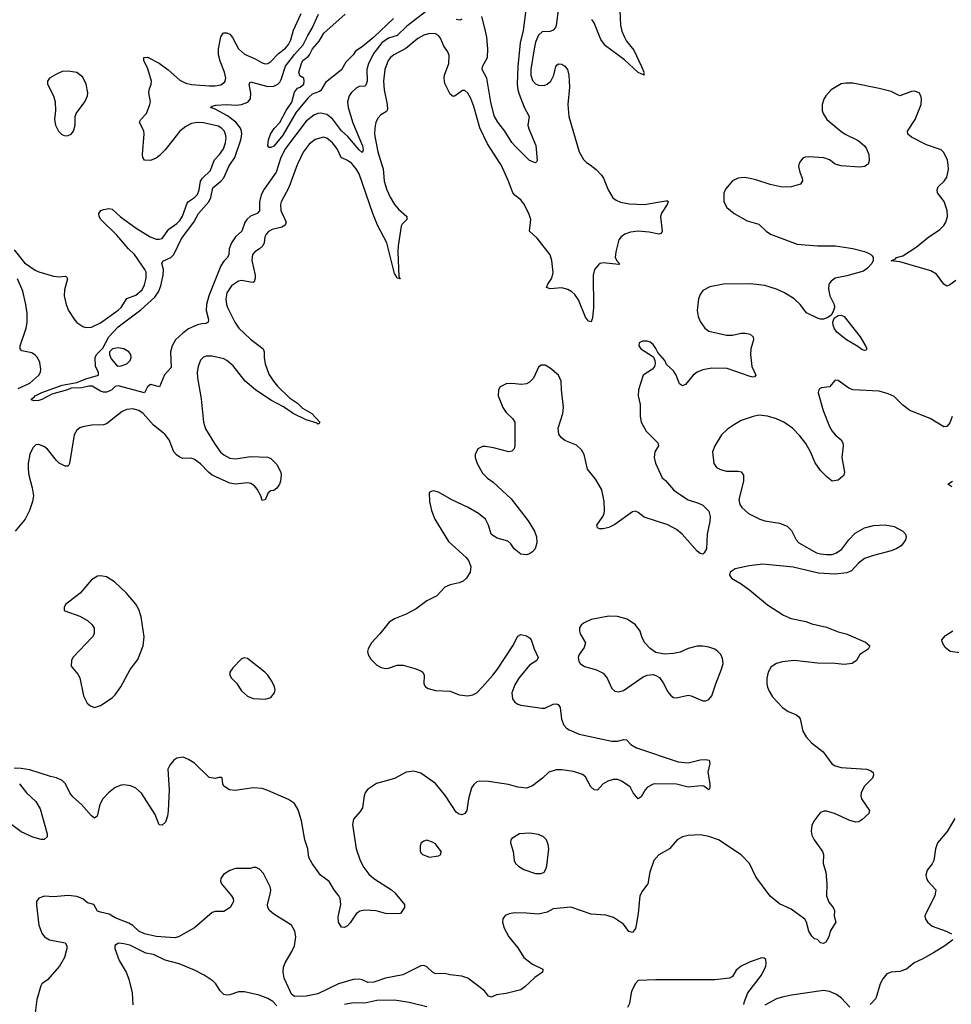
# Model space of a CAD drawing. Header units: inches. Extents: x 1449094 to 1618372, y 389908 to 534307.
# Tile 442 of 494: x 1571400 to 1577740, y 504292 to 510988. Entities that reach past the tile are written whole.
import ezdxf

# ---------------------------------------------------------------- set-up
doc = ezdxf.new("R2010")
doc.units = ezdxf.units.IN
doc.header["$MEASUREMENT"] = 0
doc.layers.add('B5570', color=7, linetype='Continuous')
doc.layers.add('B5571', color=7, linetype='Continuous')

msp = doc.modelspace()

# ---------------------------------------------------------------- linework, layer by layer
at = {"layer": 'B5570', "color": 5}
for points, elevation in [([(1571362.2, 509422.2), (1571433.9, 509333.9), (1571504.8, 509284.8), (1571530, 509272.3), (1571630, 509242.8), (1571670, 509239), (1571710, 509244.4), (1571719, 509239), (1571726.2, 509226.2), (1571706, 509150), (1571702.3, 509110), (1571715.7, 509050), (1571731.9, 509010), (1571770, 508951.9), (1571790, 508929.4), (1571830, 508900.9), (1571850, 508894.6), (1571890, 508896.3), (1571950, 508926), (1572070, 509012.2), (1572090, 509031.1), (1572129, 509091), (1572190, 509114.4), (1572232.7, 509150), (1572250, 509183.7), (1572262, 509230), (1572259.9, 509270), (1572251.2, 509290), (1572182.3, 509390), (1572141.4, 509430), (1572061.4, 509521.4), (1571951.5, 509630), (1571941.1, 509650), (1571938.7, 509670), (1571942.5, 509677.5), (1571952.3, 509690), (1571970, 509697.7), (1572010, 509704.4), (1572030, 509698.9), (1572086, 509646), (1572192.4, 509570), (1572288.9, 509510), (1572330, 509495.6), (1572350, 509494.2), (1572370, 509500.8), (1572416.2, 509563.8), (1572470, 509601.2), (1572490, 509621.4), (1572507.9, 509652.1), (1572540.7, 509739.3), (1572550, 509751.4), (1572590, 509777.6), (1572610, 509798), (1572622.7, 509830), (1572631.5, 509890), (1572644.1, 509910), (1572698.2, 509961.8), (1572712.5, 510000)], 480), ([(1576702.7, 510000), (1576700.5, 509990), (1576708.5, 509950), (1576725.3, 509910), (1576728.2, 509891.8), (1576714, 509870), (1576649.3, 509850.7), (1576590, 509849.9), (1576506.7, 509866.7), (1576410, 509898.7), (1576370, 509907.2), (1576330, 509913.7), (1576288.9, 509911.1), (1576250, 509892.3), (1576203.8, 509836.2), (1576192.3, 509807.7), (1576192.7, 509750), (1576212.7, 509710), (1576261.6, 509670), (1576350, 509620.2), (1576430, 509596.2), (1576479.7, 509550), (1576510, 509528.2), (1576690, 509462), (1576830, 509450.2), (1576951.1, 509448.9), (1577070, 509432.6), (1577150, 509410.3), (1577190, 509392.4), (1577201.4, 509381.4), (1577208.4, 509370), (1577208.7, 509350), (1577199.5, 509330), (1577170, 509297.7), (1577141.4, 509278.6), (1577030, 509246.2), (1576950, 509230.8), (1576921.6, 509210), (1576906, 509190), (1576903.7, 509156.3), (1576912.3, 509110), (1576942.3, 509050), (1576944, 509030), (1576936.6, 509003.4), (1576921.2, 508978.8), (1576898.5, 508961.5), (1576870, 508951.1), (1576850, 508951.2), (1576830, 508957.5), (1576754.6, 508994.6), (1576711.1, 509050), (1576670, 509088.4), (1576605.1, 509130), (1576550, 509156), (1576470, 509179), (1576370, 509192.2), (1576190, 509188.6), (1576096, 509170), (1576050, 509147), (1576030, 509119.3), (1576020.3, 509090), (1576011.4, 509010), (1576017.3, 508970), (1576030, 508936.3), (1576062.4, 508890), (1576090.8, 508870), (1576210, 508842.2), (1576250, 508842.8), (1576310, 508856.1), (1576336.9, 508856.9), (1576370.2, 508850.2), (1576390.4, 508830), (1576394, 508810), (1576376, 508750), (1576372.9, 508710), (1576382.4, 508630), (1576410.5, 508570), (1576401, 508559), (1576390, 508556), (1576370, 508560.5), (1576215.7, 508615.7), (1576110, 508618), (1576050, 508606), (1576009.5, 508590.5), (1575983.6, 508570), (1575930, 508506.6), (1575910, 508497.6), (1575890, 508512.3), (1575868.3, 508570), (1575850, 508600.9), (1575802.4, 508642.4), (1575789.3, 508670), (1575743.9, 508723.9), (1575730, 508752.7), (1575710, 508778), (1575690, 508794), (1575670, 508802), (1575638.5, 508801.5), (1575616, 508790), (1575614, 508770), (1575626, 508750), (1575702.9, 508702.9), (1575712.5, 508692.5), (1575722.4, 508670), (1575724.4, 508650), (1575720.5, 508630), (1575706, 508610), (1575643.7, 508570), (1575610.4, 508470), (1575608.9, 508430), (1575622.8, 508370), (1575623.2, 508290), (1575630.2, 508250), (1575663.2, 508190), (1575741.7, 508110), (1575747, 508090), (1575722.8, 508050), (1575716.9, 508010), (1575727.7, 507972.3), (1575772.1, 507872.1), (1575794.4, 507854.4), (1575850, 507790.2), (1575876.9, 507770), (1575950, 507722.7), (1576020.2, 507700.2), (1576050, 507686), (1576090, 507646.4), (1576099.3, 507610), (1576095.9, 507575.9), (1576078.6, 507490), (1576074.7, 507390), (1576059, 507361), (1576050, 507352), (1576030, 507357.6), (1576010, 507373), (1575908.6, 507490), (1575870, 507521.6), (1575810, 507552.3), (1575650, 507605.6), (1575610, 507636.2), (1575590, 507645.6), (1575570, 507640.5), (1575450, 507555.1), (1575410, 507535.1), (1575370, 507524.4), (1575346, 507526), (1575332, 507532), (1575327.8, 507550), (1575368.2, 507610), (1575378, 507630), (1575380.5, 507650), (1575377.2, 507710), (1575362, 507790), (1575320, 507860), (1575265.1, 507930), (1575240.7, 508030), (1575222.8, 508062.8), (1575190, 508093.3), (1575110, 508125.1), (1575085.7, 508145.7), (1575069.8, 508169.8), (1575063.5, 508210), (1575095.8, 508310), (1575101.3, 508350), (1575087.8, 508470), (1575085.6, 508530), (1575067, 508570), (1575010, 508618.4), (1574977.2, 508637.2), (1574950, 508638), (1574930, 508624), (1574896.3, 508550), (1574870, 508522), (1574850, 508511.8), (1574814.2, 508505.8), (1574750, 508513.6), (1574710, 508511.8), (1574670.8, 508490), (1574658, 508470), (1574656.4, 508430), (1574688.7, 508350), (1574710, 508317.1), (1574754.7, 508274.7), (1574768.8, 508250), (1574769, 508091), (1574764.9, 508070), (1574750, 508053.6), (1574730, 508049.8), (1574624.1, 508075.9), (1574570, 508086), (1574550, 508085.2), (1574518, 508070), (1574498.8, 508030), (1574499.1, 508010), (1574512.7, 507970), (1574550, 507904.4), (1574583.1, 507870), (1574622.3, 507842.3), (1574745.3, 507730), (1574860.3, 507580.3), (1574902.6, 507510), (1574918, 507470), (1574918.3, 507430), (1574907.4, 507390), (1574890.1, 507369.9), (1574870, 507355.6), (1574848.4, 507348.5), (1574810, 507354), (1574766, 507390), (1574743.3, 507423.3), (1574721.6, 507441.6), (1574650, 507461.6), (1574619.7, 507479.7), (1574609.6, 507490), (1574589.5, 507550.5), (1574569.7, 507590), (1574522.6, 507630), (1574451.5, 507670), (1574341.7, 507721.7), (1574250, 507773.6), (1574215.3, 507784.7), (1574199.8, 507780.2), (1574187.7, 507770), (1574188.4, 507711.6), (1574203.2, 507650), (1574224.7, 507590), (1574319.3, 507439.3), (1574438, 507330), (1574453.4, 507310), (1574470.8, 507270), (1574466.8, 507230), (1574440.7, 507190), (1574418.8, 507170), (1574390, 507157), (1574330, 507143.7), (1574292.5, 507127.5), (1574238.8, 507070), (1574170, 507035.1), (1574099, 506981), (1574030, 506945.3), (1573950, 506912.3), (1573915.5, 506890), (1573851.7, 506810), (1573794, 506750), (1573771.6, 506710), (1573767.6, 506690), (1573771.8, 506670), (1573790, 506639.3), (1573830, 506598), (1573861.1, 506581.1), (1573890, 506575.6), (1573910, 506577.7), (1573970, 506597.3), (1574010, 506598.6), (1574090, 506575.8), (1574130, 506559.5), (1574143.8, 506550), (1574153.7, 506530), (1574151.5, 506470), (1574161.7, 506450), (1574179.6, 506439.6), (1574230, 506426.7), (1574330, 506420.2), (1574390, 506395.3), (1574450, 506388.8), (1574483.2, 506396.8), (1574510, 506410.2), (1574550.8, 506450), (1574619.8, 506530), (1574651.9, 506570), (1574756.2, 506730), (1574790, 506794.8), (1574810, 506807.3), (1574850, 506798), (1574870, 506784), (1574880.5, 506770), (1574900.4, 506710), (1574927.7, 506650), (1574918.8, 506630), (1574870, 506598), (1574796.9, 506510), (1574770, 506464.2), (1574750.2, 506410), (1574754.3, 506370), (1574770, 506345.3), (1574790, 506331.7), (1574810, 506325.8), (1574954, 506306), (1574973.6, 506306.4), (1575030, 506333.4), (1575050, 506335.5), (1575064.7, 506330), (1575079.3, 506310), (1575086.3, 506230), (1575102.3, 506190), (1575120.3, 506170), (1575138.6, 506158.6), (1575208.5, 506128.5), (1575430, 506080.7), (1575470, 506080.7), (1575510, 506091.8), (1575530, 506090.5), (1575558.2, 506058.2), (1575596.6, 506036.6), (1575880.9, 505941), (1575950, 505932.8), (1576030, 505953.4), (1576070, 505957.3), (1576091, 505951), (1576096, 505930), (1576082.8, 505870), (1576096.3, 505790), (1576095.9, 505764.1), (1576090.6, 505749.4), (1576054.7, 505774.7), (1576038, 505778), (1575950, 505768.2), (1575870, 505789.7), (1575730, 505791.2), (1575710, 505788.2), (1575671.7, 505768.3), (1575655.5, 505750), (1575630, 505702), (1575610, 505689), (1575574, 505730), (1575554, 505770), (1575495.1, 505810), (1575470, 505819.7), (1575439.6, 505820.4), (1575402.8, 505810), (1575370.7, 505790), (1575332.1, 505747.9), (1575310, 505749.4), (1575287.6, 505770), (1575250, 505838), (1575230, 505855.1), (1575170, 505874.2), (1575090, 505885.4), (1575050, 505886), (1575001, 505870), (1574958.8, 505830), (1574890, 505777.2), (1574850, 505762), (1574790, 505767.3), (1574726.5, 505786.5), (1574590, 505807.6), (1574530.5, 505809.5), (1574510, 505803.7), (1574490, 505786), (1574475.3, 505764.7), (1574454.9, 505690), (1574443.1, 505610), (1574430.2, 505589.8), (1574410, 505580.5), (1574390, 505584.4), (1574370, 505598.9), (1574298, 505710), (1574230, 505793.3), (1574130, 505863.5), (1574082, 505878), (1574030, 505871.2), (1573950, 505826.9), (1573827.5, 505792.5), (1573767, 505753), (1573751.7, 505730), (1573744.9, 505710), (1573732.8, 505627.2), (1573718, 505602), (1573672.7, 505550), (1573665.3, 505514.8), (1573689.2, 505350), (1573716.5, 505270), (1573742, 505222), (1573777.3, 505177.3), (1573810, 505146), (1573930.3, 505070), (1573954, 505050), (1574018, 504970), (1574018, 504950), (1573992, 504910), (1573974, 504906), (1573890, 504909.7), (1573827.2, 504927.2), (1573750, 504932.8), (1573714.9, 504925.1), (1573690, 504906.6), (1573650, 504846.6), (1573630, 504826), (1573610, 504814), (1573590, 504815.3), (1573569.2, 504850), (1573567.3, 504887.3), (1573585.3, 504970), (1573580.3, 505010), (1573572, 505030), (1573541, 505070), (1573506.3, 505126.3), (1573446.2, 505170), (1573389.7, 505250), (1573367.2, 505290), (1573361.8, 505350), (1573339.7, 505410), (1573318.8, 505538.8), (1573295.2, 505615.2), (1573270, 505656.9), (1573230, 505685.1), (1573090, 505746.4), (1573050, 505759.2), (1572990, 505764.4), (1572866.6, 505746.6), (1572828, 505750), (1572790, 505775.3), (1572782.7, 505790), (1572779, 505830), (1572774.5, 505834.5), (1572754.5, 505834.5), (1572730, 505827.6), (1572690, 505834), (1572590, 505931.8), (1572550, 505956), (1572512, 505972), (1572470, 505964.5), (1572450, 505952.3), (1572421.5, 505918.5), (1572409, 505891), (1572417.8, 505750), (1572410, 505608), (1572405.4, 505570), (1572393.4, 505530), (1572370, 505508.8), (1572350, 505512), (1572321.8, 505581.8), (1572230, 505727.2), (1572190, 505760.4), (1572157.5, 505777.5), (1572110, 505784.2), (1572090, 505782), (1572050, 505765.1), (1572004.2, 505730), (1571966.3, 505690), (1571946.7, 505650), (1571927.9, 505572.1), (1571910, 505557.2), (1571890, 505572.3), (1571821.3, 505650), (1571762.2, 505702.2), (1571741.6, 505730), (1571712.3, 505790), (1571690, 505812.7), (1571651.5, 505831.5), (1571610, 505840.7), (1571470, 505887), (1571410, 505896), (1571362.8, 505897.2)], 520), ([(1573289.5, 510000), (1573232.7, 509847.3), (1573180.2, 509750), (1573174.5, 509730), (1573177.3, 509690), (1573212.8, 509610), (1573207.6, 509590), (1573183.1, 509576.9), (1573118.5, 509561.5), (1573092.9, 509547.2), (1573076.9, 509530), (1573068.3, 509511.6), (1573063, 509470), (1573055, 509450), (1573032.8, 509430), (1573000.3, 509410), (1572985.4, 509390), (1572979, 509350), (1573002.1, 509250), (1573002.2, 509230), (1572994.9, 509205.1), (1572990, 509201.1), (1572970, 509202.2), (1572910, 509214.2), (1572890, 509209.8), (1572841.4, 509178.6), (1572809.3, 509130), (1572802.8, 509090), (1572807.9, 509050), (1572814, 509030), (1572865.2, 508930), (1572892.4, 508890), (1572970, 508814.4), (1573056.9, 508750), (1573064.2, 508730), (1573063.5, 508690), (1573071.5, 508648.5), (1573096.7, 508576.7), (1573126.7, 508530), (1573155.5, 508495.5), (1573235.8, 508415.8), (1573290, 508379.5), (1573325.9, 508345.9), (1573387.3, 508310), (1573442, 508250), (1573438, 508242), (1573430, 508238), (1573424, 508244), (1573350, 508266.2), (1573261.6, 508310), (1573194.6, 508354.6), (1573110, 508400.3), (1573005.6, 508470), (1572934.6, 508530), (1572852.9, 508632.9), (1572810.9, 508670), (1572790, 508682), (1572710, 508699.8), (1572670, 508700.5), (1572650, 508693), (1572630, 508671.8), (1572614, 508630), (1572608.3, 508590), (1572610, 508552), (1572636.2, 508410), (1572650.7, 508250), (1572664.8, 508204.8), (1572725.2, 508105.2), (1572767.6, 508047.6), (1572790, 508027.9), (1572830, 508005), (1572870, 508000.5), (1572970, 508017.1), (1573090, 508013.2), (1573110, 508003.9), (1573150, 507963.7), (1573177.2, 507910), (1573180.2, 507890), (1573175.5, 507850), (1573168.7, 507830), (1573150, 507802), (1573130, 507787), (1573110, 507782.7), (1573091, 507770), (1573070, 507722), (1573050, 507718), (1573041.6, 507750), (1573015.7, 507795.7), (1572997.4, 507817.4), (1572973.3, 507833.3), (1572950, 507837.4), (1572870, 507828), (1572830, 507835.3), (1572710, 507891), (1572684.9, 507910), (1572630, 507967.4), (1572590, 507997.7), (1572570, 508005.7), (1572510, 508004), (1572490, 508012), (1572467.5, 508027.5), (1572449.5, 508049.5), (1572417, 508130), (1572388.9, 508170), (1572310, 508230.8), (1572240.8, 508310), (1572210, 508329.1), (1572170, 508341.9), (1572130, 508337.2), (1572097.7, 508322.3), (1571990, 508239.4), (1571970, 508232.3), (1571890, 508229.8), (1571830, 508218.7), (1571808.6, 508211.4), (1571790, 508196.9), (1571770, 508164), (1571739.5, 507970), (1571730, 507952.3), (1571710, 507951.3), (1571670, 507972.8), (1571649.8, 507989.8), (1571590, 508067.8), (1571570, 508083), (1571530, 508098.7), (1571510, 508095.6), (1571490, 508077), (1571470, 508032.3), (1571458.6, 507970), (1571457.6, 507930), (1571463.5, 507890), (1571484.9, 507804.9), (1571493.4, 507750), (1571488.3, 507710), (1571466.2, 507650), (1571436.9, 507590), (1571370.2, 507510)], 480), ([(1573160.6, 510000), (1573145, 509950), (1573063.6, 509836.4), (1573043.9, 509796.1), (1573032.1, 509750), (1573033, 509687), (1573016.4, 509670), (1572970, 509651.6), (1572945, 509630), (1572931.8, 509608.2), (1572912.9, 509550), (1572870, 509512), (1572841.6, 509470), (1572826.6, 509430), (1572822.6, 509390), (1572814.9, 509370), (1572790, 509346.2), (1572770, 509314.8), (1572686.5, 509110), (1572670.8, 509050.8), (1572670.1, 509010.1), (1572684.9, 508950), (1572684, 508930), (1572670, 508920.7), (1572640.7, 508919.3), (1572610, 508911.5), (1572550, 508884.4), (1572510, 508856), (1572461.3, 508810), (1572438, 508770), (1572426, 508730), (1572430, 508622), (1572386.7, 508573.3), (1572350.8, 508490), (1572290, 508506), (1572270.8, 508490), (1572250, 508449.4), (1572070, 508497.2), (1572050, 508494), (1572026.8, 508470), (1572010, 508460.7), (1571990, 508454.5), (1571970, 508454.5), (1571950, 508460.9), (1571894.5, 508494.5), (1571870, 508496.2), (1571823.9, 508483.9), (1571750, 508482), (1571724.7, 508470), (1571618.9, 508441.1), (1571550, 508405.1), (1571530, 508398.5), (1571495.5, 508395.5), (1571481.5, 508401.5), (1571480.9, 508410), (1571499.2, 508420.8), (1571505.4, 508430), (1571550, 508452), (1571690, 508503), (1571790, 508520.4), (1571850, 508545.5), (1571937.2, 508570), (1571937.2, 508590), (1571917.2, 508630), (1571914, 508690), (1571924, 508710), (1571966, 508754), (1572006.4, 508830), (1572070, 508899.7), (1572225.8, 509014.2), (1572318.9, 509101.1), (1572344.1, 509136), (1572361.3, 509178.7), (1572377.3, 509250), (1572379.8, 509290), (1572368.7, 509330), (1572374.7, 509345.2), (1572429.4, 509370.6), (1572448.6, 509391.4), (1572501.1, 509498.9), (1572584.8, 509610), (1572618, 509670), (1572687.7, 509750), (1572700.5, 509779.5), (1572715.5, 509844.5), (1572770, 509889.6), (1572790, 509912.8), (1572822.6, 509990), (1572829.4, 510000)], 460), ([(1573864.6, 510000), (1573872.7, 509972.7), (1573880.7, 509890), (1573897.9, 509830), (1573920.3, 509780.3), (1573950.1, 509730.1), (1573978.3, 509698.3), (1574033.7, 509650), (1574034.4, 509630), (1574002.6, 509597.4), (1573996.3, 509583.7), (1573976, 509450), (1573973, 509410), (1573981.4, 509241.4), (1573990, 509226), (1573970, 509229.2), (1573950, 509262.7), (1573898.2, 509470), (1573836.2, 509590), (1573803.7, 509670), (1573710, 509940.4), (1573690, 509974.2), (1573668.2, 510000)], 480), ([(1575281.6, 510000), (1575323.8, 509970), (1575359.3, 509930), (1575372.7, 509910), (1575404.4, 509830), (1575437.2, 509777.2), (1575459.7, 509759.7), (1575487.7, 509747.7), (1575550, 509735.9), (1575650, 509730.2), (1575796.5, 509756.5), (1575810, 509756.3), (1575813.7, 509750), (1575805.7, 509730), (1575767.2, 509672.8), (1575760.6, 509650), (1575772, 509550), (1575765.8, 509534.2), (1575750, 509528.5), (1575683.8, 509543.8), (1575610, 509549.2), (1575556.4, 509543.6), (1575518.7, 509530), (1575492.6, 509510), (1575476.9, 509490), (1575456.4, 509410), (1575453, 509370), (1575465.5, 509345.5), (1575481, 509330), (1575476.3, 509323.7), (1575370, 509334.6), (1575350, 509329.8), (1575338.3, 509321.7), (1575311.8, 509290), (1575303.5, 509250), (1575305.2, 509030), (1575299.1, 508960.9), (1575290, 508933.6), (1575270, 508937.7), (1575250, 508965.7), (1575202.8, 509082.8), (1575178.6, 509118.6), (1575158.1, 509138.1), (1575130, 509153.3), (1575090, 509164.8), (1575010, 509157.7), (1574985.6, 509165.6), (1574994.3, 509190), (1575021.2, 509230), (1575030.6, 509269.4), (1575022, 509350), (1575009.3, 509389.3), (1574922.1, 509502.1), (1574869.8, 509549.8), (1574877.8, 509630), (1574864.5, 509670), (1574830, 509735.1), (1574810, 509761.7), (1574771.5, 509791.5), (1574756.4, 509810), (1574727.7, 509890), (1574675.6, 510000)], 480), ([(1577165.4, 510000), (1577150.3, 509989.7), (1577114.7, 509985.3), (1576990, 509993.7), (1576966.5, 510000)], 520), ([(1577770, 509214), (1577730, 509184), (1577710, 509175.3), (1577690, 509188.7), (1577638, 509258), (1577601, 509281), (1577390, 509341.2), (1577330, 509348), (1577359, 509361), (1577368, 509370), (1577410, 509382.8), (1577500.1, 509439.9), (1577586, 509510), (1577660.4, 509559.6), (1577690, 509587.7), (1577703.6, 509610), (1577714, 509650), (1577712.1, 509690), (1577690.7, 509750.7), (1577645.6, 509810), (1577642.9, 509830), (1577649.7, 509850.3), (1577692.3, 509890), (1577710, 509918), (1577721.3, 509970), (1577717.6, 510000)], 520), ([(1571390, 508479.8), (1571470, 508516.6), (1571531.5, 508570), (1571541.1, 508590), (1571544.1, 508610), (1571537.1, 508657.1), (1571520.4, 508690), (1571506.6, 508706.6), (1571482.6, 508722.6), (1571415.1, 508735.1), (1571403.6, 508750), (1571403.5, 508770), (1571443.7, 508890), (1571451.2, 508928.8), (1571450.5, 508990), (1571442.9, 509050), (1571421.5, 509141.5), (1571386, 509226)], 480), ([(1577746.4, 508290), (1577730, 508245.2), (1577710, 508220.9), (1577690, 508218), (1577596.6, 508276.6), (1577458, 508330), (1577410, 508365.6), (1577350, 508424.7), (1577310, 508444.4), (1577250, 508460.4), (1577070, 508469.7), (1577042.8, 508482.8), (1576970, 508533.2), (1576950, 508535.3), (1576911, 508490), (1576856, 508484), (1576842.8, 508477.2), (1576835.3, 508464.7), (1576834, 508450), (1576867.8, 508330), (1576910, 508221.6), (1576930, 508188.4), (1576950, 508164.9), (1576991.3, 508131.3), (1577002.4, 508110), (1577004.9, 508090), (1576996, 508010), (1577013.4, 507910), (1577007.7, 507890), (1576999.9, 507880.1), (1576970, 507855.1), (1576930, 507849.3), (1576895.6, 507875.6), (1576850, 507921.6), (1576814.4, 507974.4), (1576780.7, 508050), (1576750, 508105.4), (1576710, 508156.8), (1576658.3, 508210), (1576599.5, 508250), (1576550, 508273.3), (1576490, 508292.3), (1576430, 508297.4), (1576391.3, 508290), (1576310, 508261.3), (1576264.2, 508235.8), (1576216.1, 508203.9), (1576175.6, 508164.4), (1576130.4, 508090), (1576115.5, 508050), (1576124, 507970), (1576142.8, 507942.8), (1576168.5, 507928.5), (1576210, 507918.4), (1576290, 507916.5), (1576310, 507912), (1576326.7, 507890), (1576326.3, 507850), (1576294.6, 507725.4), (1576300.4, 507690), (1576314.4, 507670), (1576360.4, 507630), (1576436.3, 507590), (1576470, 507579.7), (1576570, 507564.4), (1576622.8, 507542.8), (1576653.4, 507513.4), (1576684.9, 507450), (1576702, 507430), (1576823, 507363), (1576850, 507354.4), (1576890, 507350.2), (1576930, 507351.5), (1576958.6, 507361.4), (1576994, 507386), (1577043.6, 507450), (1577085.3, 507494.7), (1577150, 507532.8), (1577210, 507548.9), (1577290, 507552.9), (1577350, 507540.3), (1577410.8, 507510), (1577427.3, 507490), (1577433, 507473), (1577427.7, 507450), (1577415.5, 507430), (1577398, 507410), (1577370, 507391.5), (1577330, 507375.1), (1577210, 507344.2), (1577150, 507324), (1577108, 507292), (1577060.4, 507239.6), (1577030, 507225.1), (1576950, 507217.7), (1576835.4, 507224.6), (1576664, 507264), (1576456.2, 507283.8), (1576365.4, 507274.5), (1576270, 507254), (1576234, 507230), (1576230.7, 507210), (1576244, 507190), (1576310, 507150.4), (1576368.1, 507108.1), (1576488.1, 507008.1), (1576597, 506937), (1576650, 506916), (1576750, 506894.6), (1576790, 506879.5), (1576890, 506855.6), (1576970, 506824.4), (1577024.7, 506810), (1577154.9, 506754.9), (1577184.7, 506730), (1577174, 506706), (1577118, 506670), (1577094.8, 506630), (1577064.7, 506610), (1577010, 506602), (1576950, 506609.7), (1576830, 506612.3), (1576670, 506629.8), (1576590, 506621.2), (1576550, 506609.8), (1576514.4, 506585.6), (1576493.2, 506550), (1576484.5, 506510), (1576483.9, 506470), (1576489.3, 506449.3), (1576500.7, 506420.7), (1576523.5, 506383.5), (1576590.3, 506310.3), (1576630, 506283), (1576682.8, 506262.8), (1576700.7, 506250), (1576711.9, 506231.9), (1576730.3, 506150), (1576751.4, 506111.4), (1576788.2, 506070), (1576868.5, 506008.5), (1576927.5, 505927.5), (1576950, 505913.4), (1576990, 505901.7), (1577162, 505890), (1577190, 505880.7), (1577207.1, 505867.1), (1577210.8, 505850), (1577202.8, 505830), (1577147, 505773), (1577127.3, 505730), (1577124, 505710), (1577128.1, 505688.1), (1577182.8, 505610), (1577178.8, 505590), (1577130, 505546), (1577110, 505532.7), (1577090, 505529.3), (1577050, 505542), (1576945.2, 505590), (1576890, 505605.6), (1576874.9, 505605.1), (1576850, 505595.1), (1576837.3, 505582.7), (1576803.6, 505536.4), (1576791.7, 505508.3), (1576786, 505470), (1576790, 505442.8), (1576806.7, 505410), (1576863.8, 505330), (1576870.4, 505310), (1576868.4, 505250), (1576886, 505190), (1576893.1, 505110), (1576890.3, 505030), (1576905.8, 504985.8), (1576934.8, 504950), (1576944, 504930), (1576942.8, 504890), (1576954.8, 504850), (1576916.3, 504790), (1576905.5, 504750), (1576885.2, 504714.8), (1576870, 504705.2), (1576850, 504709.3), (1576830, 504733.2), (1576810, 504737.2), (1576790, 504756), (1576770, 504789.4), (1576754, 504850), (1576743, 504870), (1576650, 504938.8), (1576570, 504974.2), (1576507.9, 505027.9), (1576410, 505159.5), (1576366.2, 505250), (1576310, 505308.8), (1576156.2, 505410), (1576090, 505433.8), (1576030, 505443.5), (1575950, 505439.7), (1575910.3, 505429.7), (1575874, 505410), (1575823, 505350), (1575750, 505307), (1575715, 505270), (1575688.1, 505190), (1575675.4, 505110), (1575637.7, 505062.3), (1575620.8, 505030), (1575609.4, 504909.4), (1575595.5, 504830), (1575590, 504807.3), (1575570, 504779.6), (1575546, 504786), (1575510, 504836), (1575441.5, 504881.5), (1575390, 504897.2), (1575290, 504905.2), (1575150, 504953.2), (1575030, 504940.9), (1574990, 504918), (1574930, 504903.6), (1574850, 504911.5), (1574770, 504913), (1574732.1, 504907.9), (1574704.9, 504895.1), (1574687.8, 504872.3), (1574685.3, 504850), (1574696.5, 504810), (1574729.2, 504750), (1574790, 504676.5), (1574831.8, 504610), (1574890, 504565.3), (1574961, 504530), (1574959.8, 504520.2), (1574958, 504510), (1574905.8, 504474.2), (1574838.3, 504410), (1574810, 504390.8), (1574710, 504365.5), (1574644.4, 504355.6), (1574610, 504340.9), (1574590, 504346), (1574563.3, 504383.3), (1574450, 504469.8), (1574410, 504483.2), (1574330, 504491.4), (1574290, 504500.3), (1574230, 504498), (1574209, 504509), (1574170, 504545.6), (1574150, 504554.5), (1574130, 504552.3), (1574007.7, 504492.3), (1573890, 504468.7), (1573810, 504441), (1573770, 504440.6), (1573730, 504458), (1573710, 504461.6), (1573670, 504459.4), (1573570, 504429.8), (1573430, 504363.2), (1573350, 504347.9), (1573270, 504344.7), (1573250, 504359.7), (1573240.1, 504380.1), (1573200.3, 504470), (1573192.4, 504510), (1573196.6, 504543.4), (1573206.5, 504573.5), (1573252.2, 504650), (1573269.7, 504690), (1573279.6, 504750), (1573271.8, 504790), (1573249.2, 504830), (1573130, 504903.7), (1573099.3, 504930), (1573089.4, 504950), (1573087, 504970), (1573106.6, 505050), (1573109.4, 505070), (1573104.5, 505090), (1573060.1, 505180.1), (1573033.2, 505210), (1573010, 505222.7), (1572990, 505222.7), (1572970, 505216), (1572870, 505214), (1572830, 505201.6), (1572786.6, 505173.4), (1572770, 505148), (1572766.4, 505130), (1572772.7, 505110), (1572841.6, 505030), (1572853, 505010), (1572856.3, 504990), (1572833.4, 504950), (1572790, 504922.4), (1572730, 504921.8), (1572710, 504915.4), (1572590, 504812.6), (1572482, 504750), (1572456.7, 504743.3), (1572330, 504752.1), (1572250, 504770.8), (1572211.1, 504790), (1572170, 504827.9), (1572144, 504844), (1572050, 504879.7), (1572010, 504904.7), (1571950, 504917.4), (1571930, 504926), (1571904, 504970), (1571861.4, 504981.4), (1571829.7, 505009.7), (1571790, 505025.6), (1571730, 505031.3), (1571630, 505022.9), (1571570, 505026.6), (1571530, 505014), (1571515.5, 504990), (1571514, 504966), (1571531.3, 504830), (1571550, 504774.9), (1571569.5, 504749.5), (1571603, 504730), (1571710, 504710.3), (1571721.2, 504690), (1571721.7, 504670), (1571704.6, 504610), (1571670.1, 504549.9), (1571590, 504458), (1571550.8, 504430), (1571543.4, 504416.6), (1571516, 504324), (1571506, 504234)], 540), ([(1577744, 507810), (1577715.3, 507830), (1577748, 507850)], 540), ([(1577799, 506681), (1577731.7, 506691.7), (1577697.5, 506717.5), (1577679, 506750), (1577675.3, 506770), (1577700.2, 506799.8), (1577750, 506831.3)], 540), ([(1571399.1, 505790), (1571446, 505730), (1571510.3, 505670.3), (1571539.9, 505619.9), (1571587.7, 505450), (1571586.8, 505430), (1571567.1, 505412.9), (1571547.1, 505412.9), (1571490, 505427.8), (1571410, 505464.2), (1571337.8, 505517.8)], 520), ([(1577764.8, 505555.2), (1577712.1, 505467.9), (1577644.9, 505390), (1577632, 505350), (1577620.3, 505270), (1577610, 505246), (1577576.7, 505203.3), (1577567.3, 505170), (1577570.6, 505150), (1577580.7, 505130), (1577634, 505070), (1577628.2, 505030), (1577565.5, 504910), (1577560.5, 504890), (1577564.9, 504870), (1577577.3, 504850), (1577610, 504822), (1577704.7, 504790), (1577741, 504770)], 560), ([(1573150, 504280.5), (1573123.1, 504310), (1573090, 504331.6), (1573030, 504354.4), (1572930, 504376.5), (1572890, 504376.8), (1572830, 504355.1), (1572810, 504352.8), (1572790, 504358.7), (1572763.5, 504383.5), (1572735.6, 504430), (1572716.2, 504450), (1572655.6, 504490), (1572590, 504524.2), (1572486.4, 504566.4), (1572390, 504591.3), (1572310, 504629.9), (1572258.9, 504638.9), (1572150, 504693.3), (1572110, 504703.9), (1572072.4, 504707.6), (1572047.7, 504692.3), (1572048.8, 504670), (1572078.3, 504590), (1572125.7, 504510), (1572143.4, 504463.4), (1572166, 504370), (1572170, 504289)], 560), ([(1577750.7, 504730), (1577696.4, 504690), (1577618.4, 504641.6), (1577542.1, 504597.9), (1577486.8, 504573.2), (1577434.8, 504530), (1577390, 504513.6), (1577330, 504509.6), (1577301.7, 504498.3), (1577274.7, 504465.3), (1577254.9, 504430), (1577225.3, 504330), (1577188.7, 504290)], 560), ([(1576329, 504290), (1576332, 504310), (1576354.5, 504370), (1576447.8, 504490), (1576476.9, 504550), (1576480.5, 504570), (1576476.6, 504596.6), (1576465.6, 504605.6), (1576450, 504607.8), (1576370, 504581), (1576309.4, 504550.6), (1576276.5, 504523.5), (1576250, 504480.9), (1576230, 504469.6), (1576130, 504457.8), (1575730, 504456.9), (1575610, 504452.6), (1575590, 504433.3), (1575568, 504390), (1575560.7, 504370), (1575550, 504298), (1575536.1, 504270)], 560), ([(1577050, 504272.9), (1576992.3, 504332.3), (1576957.8, 504357.8), (1576910, 504378), (1576870, 504384.4), (1576653, 504353), (1576590, 504339.8), (1576550, 504327.8), (1576470, 504285.6)], 560), ([(1574170, 504274.6), (1574050, 504304.2), (1573950, 504320.7), (1573830, 504316.5), (1573750, 504299.3), (1573670, 504300.7), (1573610, 504289.8)], 560)]:
    msp.add_lwpolyline(points, dxfattribs=dict(at, elevation=elevation))
for points, elevation in [([(1577150, 508737), (1577130, 508744.4), (1577104.4, 508764.4), (1577026.6, 508810), (1576961.9, 508861.9), (1576944.9, 508884.9), (1576934.8, 508910), (1576932.7, 508930), (1576942.9, 508957.1), (1576970, 508976.9), (1576990, 508979.1), (1577010, 508969), (1577118.9, 508830), (1577155.8, 508770), (1577164.9, 508750), (1577159.9, 508740.1)], 520), ([(1572070, 508757.2), (1572030.9, 508749.1), (1572011.3, 508730), (1572011.3, 508710), (1572022, 508682), (1572058, 508638), (1572070.8, 508630.8), (1572090, 508633), (1572130, 508648.5), (1572151, 508669), (1572158.4, 508690), (1572157, 508710), (1572144, 508730), (1572110, 508749.3)], 460), ([(1571950, 507205.2), (1571930, 507204), (1571890, 507179), (1571812.7, 507087.3), (1571712, 507010), (1571702, 506990), (1571702, 506970), (1571706.4, 506966.4), (1571810, 506930.8), (1571862.3, 506902.3), (1571893.4, 506873.4), (1571906, 506850), (1571906, 506810), (1571894.9, 506790), (1571763, 506650), (1571753.4, 506630), (1571750.7, 506590.7), (1571796.2, 506536.2), (1571810, 506511), (1571834, 506390), (1571860.3, 506340.3), (1571882, 506322), (1571910, 506310.7), (1571950, 506322.8), (1572030, 506375.5), (1572050, 506395.8), (1572088.2, 506450), (1572151.8, 506568.2), (1572203.8, 506636.2), (1572240.7, 506730), (1572247.6, 506790), (1572226.1, 506926.1), (1572210, 506977.2), (1572190, 507012.3), (1572127.7, 507087.7), (1572045.4, 507165.4), (1571990, 507198)], 520), ([(1575410, 506931.1), (1575290, 506909.7), (1575235.9, 506884.1), (1575220.4, 506870), (1575210, 506852.7), (1575208.7, 506830), (1575214.4, 506810), (1575250.3, 506750), (1575242.5, 506717.5), (1575206.4, 506670), (1575200.4, 506650), (1575204.4, 506624.4), (1575214, 506610), (1575242.8, 506590), (1575326.3, 506566.3), (1575370, 506543.7), (1575397, 506510), (1575430, 506438.8), (1575450, 506420.7), (1575476.8, 506416.8), (1575510, 506426), (1575642.4, 506517.6), (1575670, 506528.9), (1575710, 506533.7), (1575730, 506528.7), (1575753.5, 506513.5), (1575778.2, 506478.2), (1575810, 506417.3), (1575830, 506393.4), (1575850, 506379.1), (1575870, 506376.3), (1575950, 506393), (1575970, 506390.4), (1576050, 506355.5), (1576070, 506355.5), (1576090, 506364), (1576111, 506389), (1576136.4, 506470), (1576176.9, 506570), (1576186.6, 506610), (1576183.3, 506643.3), (1576171.3, 506670), (1576151.8, 506691.8), (1576130, 506706.3), (1576090, 506721.3), (1576050, 506727.8), (1576010, 506727.6), (1575950, 506711.8), (1575893.8, 506686.2), (1575850, 506677), (1575787.9, 506672.1), (1575730, 506684.5), (1575690, 506712.3), (1575652.9, 506752.9), (1575633.6, 506790), (1575621.6, 506830), (1575590, 506871.8), (1575533.2, 506910), (1575468, 506930)], 540), ([(1572930, 506649), (1572910, 506642), (1572850, 506579), (1572831, 506550), (1572831, 506530), (1572841, 506510), (1572875.2, 506475.2), (1572910, 506422.8), (1572950, 506387.7), (1572990, 506370.6), (1573070, 506367.7), (1573110, 506378.8), (1573135.1, 506410), (1573138.4, 506430), (1573135.1, 506450), (1573116.2, 506490), (1573089.3, 506530), (1573069.3, 506550), (1572950, 506644)], 520), ([(1574870, 505456.2), (1574802, 505450), (1574750, 505419), (1574742.8, 505410), (1574740.7, 505390), (1574758, 505330), (1574766, 505270), (1574774, 505250), (1574794.8, 505230), (1574830, 505208.2), (1574910, 505180.5), (1574950, 505180.7), (1574970, 505191.3), (1574981.2, 505210), (1574987.2, 505232.8), (1575002, 505350), (1574997.6, 505377.6), (1574985.2, 505410), (1574964, 505430), (1574930, 505446.6)], 540), ([(1574170, 505408), (1574150, 505402), (1574132, 505390), (1574124.7, 505370), (1574125.4, 505334.6), (1574130, 505322), (1574142, 505310), (1574190, 505291.3), (1574250, 505302), (1574266, 505310), (1574268, 505330), (1574230, 505382), (1574210, 505395.3)], 540)]:
    msp.add_lwpolyline(points, close=True, dxfattribs=dict(at, elevation=elevation))
at = {"layer": 'B5571', "color": 5}
for points, elevation in [([(1575065.8, 511070), (1575051.5, 510948.5), (1575045.7, 510934.3), (1575030, 510916.4), (1575010, 510908.6), (1574955.1, 510904.9), (1574930, 510882.9), (1574910, 510835.1), (1574900.2, 510790), (1574878.3, 510650), (1574878.5, 510610), (1574890, 510574.9), (1574910, 510551.7), (1574930, 510542), (1574970, 510541.3), (1574990, 510549.2), (1575014, 510570), (1575035, 510610), (1575049.7, 510670), (1575058.9, 510681.1), (1575070, 510688.4), (1575090, 510685.3), (1575110, 510672), (1575127.2, 510650), (1575138.2, 510610), (1575141.8, 510530), (1575130.2, 510410), (1575136.1, 510330), (1575207.7, 510090), (1575237, 510037), (1575257.3, 510017.3), (1575281.6, 510000)], 480), ([(1572712.5, 510000), (1572725.4, 510034.6), (1572759.4, 510070), (1572786.4, 510110), (1572801.4, 510150), (1572805.7, 510185.7), (1572801.7, 510210), (1572791.7, 510231.7), (1572774, 510250), (1572750, 510263.2), (1572650, 510286.9), (1572610, 510288.4), (1572570, 510281.8), (1572530, 510262.5), (1572490, 510228.8), (1572390, 510103.7), (1572350, 510061.6), (1572330, 510047), (1572290, 510031.2), (1572250, 510032.7), (1572238.4, 510050), (1572236.9, 510070), (1572248.2, 510211.8), (1572245.7, 510230), (1572215.8, 510290), (1572224.2, 510310), (1572262.6, 510350), (1572286.6, 510410), (1572289.7, 510430), (1572279.7, 510490), (1572280.5, 510510), (1572296, 510550), (1572297.6, 510570), (1572272.9, 510652.9), (1572246, 510710), (1572245.2, 510730), (1572270, 510732.7), (1572350, 510691.3), (1572410, 510647.7), (1572490, 510577.2), (1572530, 510555.2), (1572570, 510546.4), (1572690, 510537.5), (1572730, 510538.2), (1572770, 510545.5), (1572795.2, 510564.8), (1572802.2, 510590), (1572794.6, 510630), (1572765.2, 510705.2), (1572753.6, 510750), (1572753.7, 510790), (1572769.8, 510870.2), (1572784.7, 510895.3), (1572790, 510899.5), (1572810, 510899.6), (1572830.1, 510890.1), (1572847.4, 510867.4), (1572890, 510790.2), (1572930, 510754.2), (1573002.5, 510722.5), (1573050, 510694.7), (1573070, 510688.4), (1573090, 510690.2), (1573110, 510703.9), (1573162.6, 510757.4), (1573210, 510794), (1573230, 510818.8), (1573244.7, 510850), (1573263.9, 510916.1), (1573316.8, 511030)], 480), ([(1572829.4, 510000), (1572863.4, 510050), (1572904.9, 510170), (1572912.6, 510210), (1572910.5, 510230), (1572901.9, 510250), (1572870.5, 510290.5), (1572814.2, 510334.2), (1572730, 510378.3), (1572698, 510390), (1572710, 510399.3), (1572734.3, 510405.7), (1572810, 510410.1), (1572874.5, 510405.5), (1572910, 510410.9), (1572953.7, 510426.3), (1572971.6, 510450), (1572972.3, 510487.7), (1572962.4, 510550), (1572970, 510566), (1573090, 510532.9), (1573130, 510536.1), (1573157.2, 510550), (1573170, 510562.2), (1573179.6, 510580.4), (1573209.3, 510670.7), (1573269.3, 510750.7), (1573330, 510816.3), (1573360.3, 510879.7), (1573391.4, 510930), (1573434.7, 511025.3)], 460), ([(1573944.8, 510995.2), (1573810, 510868.9), (1573730, 510802.4), (1573686.2, 510773.9), (1573670, 510749.8), (1573620, 510700), (1573590, 510646), (1573480.3, 510559.8), (1573450, 510506), (1573441.3, 510498.7), (1573390, 510481.5), (1573362.7, 510457.3), (1573281.9, 510358.1), (1573190, 510203.5), (1573130, 510128.7), (1573110, 510117.6), (1573099, 510119), (1573089.6, 510129.6), (1573092.8, 510170), (1573108, 510210), (1573131, 510249), (1573171, 510289), (1573213.6, 510370), (1573252.6, 510427.4), (1573270, 510494.8), (1573290, 510522.8), (1573310, 510528.4), (1573333.3, 510550), (1573337, 510570), (1573333.2, 510590), (1573306.6, 510606.6), (1573299.5, 510630), (1573317.2, 510690), (1573328.1, 510710), (1573363.5, 510736.5), (1573372, 510748), (1573393, 510790), (1573437.5, 510842.5), (1573470, 510895.9), (1573614.2, 511025.8)], 440), ([(1574170, 511048.4), (1574035.4, 510944.6), (1573970, 510881), (1573910, 510862.4), (1573864.8, 510830), (1573810, 510759.8), (1573774.2, 510690), (1573762.7, 510650), (1573764.2, 510570), (1573756.8, 510543.2), (1573750, 510534.7), (1573710, 510532.9), (1573690, 510522.7), (1573655.8, 510490), (1573642, 510470), (1573631, 510430), (1573636.1, 510390), (1573666.9, 510286.9), (1573732.2, 510130), (1573736.8, 510103.2), (1573733.7, 510086.3), (1573730, 510084.4), (1573710, 510102.2), (1573633.9, 510193.9), (1573590, 510233.1), (1573530, 510314.3), (1573490, 510343), (1573450, 510352.3), (1573430, 510349.9), (1573401.5, 510338.5), (1573350, 510297.3), (1573210, 510112.5), (1573176.3, 510050), (1573160.6, 510000)], 460), ([(1574844, 511056), (1574825.8, 510914.2), (1574806.8, 510830), (1574789.4, 510670), (1574784.6, 510550), (1574790.1, 510510), (1574800.3, 510480.3), (1574833.6, 510393.6), (1574866.7, 510330), (1574859.2, 510270), (1574864.6, 510244.6), (1574911.6, 510131.5), (1574921.6, 510030), (1574918, 510022), (1574910, 510015.1), (1574870, 510029.6), (1574770, 510131.1), (1574750, 510153.7), (1574702.5, 510230), (1574652.9, 510290), (1574630, 510334.7), (1574607.5, 510427.5), (1574579.1, 510590), (1574547.8, 510650), (1574549.8, 510670), (1574583, 510730), (1574586.6, 510790), (1574578.1, 510870), (1574566, 510930), (1574545.3, 511010)], 460), ([(1575483.6, 511050), (1575489.5, 510950), (1575498.6, 510910), (1575513, 510873), (1575530, 510842.7), (1575579.8, 510779.8), (1575632.7, 510670), (1575648.2, 510630), (1575645.4, 510625.4), (1575650.4, 510610), (1575610, 510628.2), (1575515.4, 510715.4), (1575387, 510810), (1575354, 510854), (1575310, 510966.9), (1575294.6, 510990)], 480), ([(1574409.2, 510990.8), (1574395.5, 510984.5), (1574370, 510989.8)], 460), ([(1574675.6, 510000), (1574670.6, 510010.6), (1574583.7, 510143.7), (1574531.5, 510251.5), (1574490, 510397), (1574470, 510451.8), (1574450, 510487.6), (1574430, 510506), (1574414.2, 510505.8), (1574364.7, 510470), (1574350, 510466), (1574330, 510482), (1574294.3, 510554.3), (1574287.7, 510590), (1574290.8, 510610), (1574320.8, 510690), (1574323.9, 510743.9), (1574312.8, 510770), (1574287.3, 510807.3), (1574262.9, 510862.9), (1574250, 510880.5), (1574230, 510892.1), (1574190, 510893.6), (1574150, 510882.3), (1574110, 510860.2), (1574027, 510793), (1573946.7, 510750), (1573922.6, 510730), (1573907.1, 510710), (1573884.3, 510650), (1573875.6, 510570), (1573879.8, 510510), (1573901.8, 510410), (1573903, 510377), (1573896, 510364), (1573858.3, 510341.6), (1573838.6, 510321.4), (1573824, 510290), (1573816.3, 510250), (1573815.8, 510210), (1573821.8, 510170), (1573838, 510090), (1573864.6, 510000)], 480), ([(1577717.6, 510000), (1577713.4, 510033.4), (1577690, 510085.2), (1577670, 510102.7), (1577570, 510136.3), (1577469.2, 510190), (1577443.7, 510210), (1577442, 510230), (1577493.3, 510310), (1577535.6, 510410), (1577537.6, 510450), (1577533.6, 510470), (1577520.9, 510490), (1577490, 510501.6), (1577470, 510499.6), (1577390, 510469.4), (1577330, 510499.1), (1577250, 510520.3), (1577070, 510555.1), (1577022.9, 510557.1), (1576990, 510551.6), (1576922.8, 510510), (1576884.9, 510470), (1576872.8, 510447.2), (1576862, 510410), (1576862, 510370), (1576867.7, 510350), (1576893.4, 510310), (1576987, 510230), (1577017.1, 510210), (1577105.3, 510165.3), (1577148.8, 510130), (1577163.1, 510110), (1577178.3, 510070), (1577182, 510030), (1577174.1, 510005.9), (1577165.4, 510000)], 520), ([(1573668.2, 510000), (1573659.8, 510010), (1573631.3, 510030), (1573588.6, 510050), (1573560.3, 510110), (1573530, 510149.7), (1573490, 510182.3), (1573468.5, 510188.5), (1573410, 510172.9), (1573370, 510141.5), (1573330, 510086.9), (1573293.2, 510010), (1573289.5, 510000)], 480), ([(1576966.5, 510000), (1576950, 510004.4), (1576910, 510033.7), (1576872.4, 510047.6), (1576770, 510055.6), (1576746.4, 510053.6), (1576730, 510045.2), (1576714.2, 510025.8), (1576704.9, 510010), (1576702.7, 510000)], 520)]:
    msp.add_lwpolyline(points, dxfattribs=dict(at, elevation=elevation))
at = {"layer": 'B5571', "color": 5, "elevation": 520}
msp.add_lwpolyline([(1571730, 510638.7), (1571690, 510635.1), (1571650, 510618.4), (1571604, 510590), (1571590.7, 510570), (1571590.7, 510550), (1571630, 510470.8), (1571641.7, 510430), (1571643.1, 510370), (1571637, 510310), (1571643.1, 510270), (1571665.3, 510230), (1571686.5, 510206.5), (1571710, 510198.3), (1571730, 510199.6), (1571750, 510210.4), (1571765.4, 510230), (1571777.7, 510270), (1571777.4, 510330), (1571784.2, 510350), (1571844.7, 510430), (1571862, 510470), (1571865.1, 510490), (1571853.7, 510550), (1571830, 510597), (1571790, 510627.8)], close=True, dxfattribs=at)

doc.saveas('drawing.dxf')
